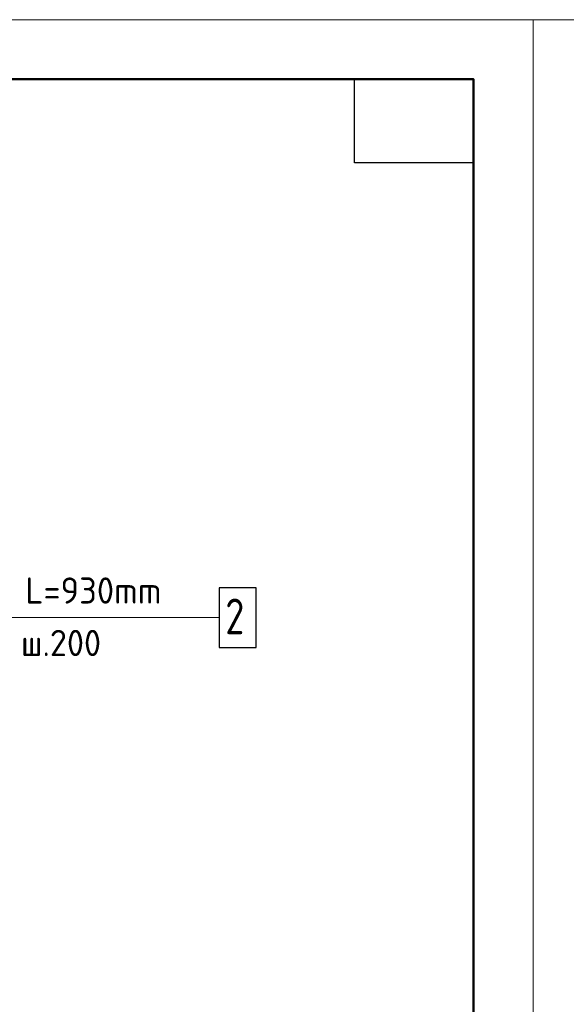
# Model space of a CAD drawing. Header units: millimetres. Extents: x 40580 to 1930067, y -240640 to 81020.
# Tile 676 of 686: x 1840144 to 1844727, y -218109 to -209850. Entities that reach past the tile are written whole.
import ezdxf

# ---------------------------------------------------------------- set-up
doc = ezdxf.new("R2010")
doc.units = ezdxf.units.MM
doc.layers.add('Standard', color=7, linetype='Continuous', lineweight=25)
doc.layers.add('Позиционная метка номер позиции', color=7, linetype='Continuous', lineweight=13)
doc.styles.add('ISOCPEUR', font='isocpeur.ttf')

msp = doc.modelspace()

# ---------------------------------------------------------------- linework, layer by layer
at = {"color": 7, "linetype": 'Continuous', "lineweight": 25, "transparency": 33554687}
msp.add_lwpolyline([(1841817.8, -215115.4), (1842127.8, -215115.4), (1842127.8, -214615.4), (1841817.8, -214615.4), (1841817.8, -215115.4)], dxfattribs=at)
at = {"layer": 'Standard', "color": 7, "linetype": 'Continuous', "lineweight": 13, "transparency": 33554687}
for points in [[(1823450, -239549.7), (1844450, -239549.7), (1844450, -209849.7), (1823450, -209849.7), (1823450, -239549.7)], [(1844450, -239549.7), (1865450, -239549.7), (1865450, -209849.7), (1844450, -209849.7), (1844450, -239549.7)]]:
    msp.add_lwpolyline(points, close=True, dxfattribs=at)
at = {"layer": 'Standard', "color": 7, "linetype": 'Continuous', "lineweight": 50, "transparency": 33554687}
msp.add_lwpolyline([(1825450, -210349.7), (1843950, -210349.7), (1843950, -239049.7), (1825450, -239049.7), (1825450, -210349.7)], close=True, dxfattribs=at)
at = {"layer": 'Standard', "color": 7, "linetype": 'Continuous', "lineweight": 25, "transparency": 33554687}
msp.add_lwpolyline([(1843950, -210349.7), (1843950, -211049.7), (1842950, -211049.7), (1842950, -210349.7), (1843950, -210349.7)], close=True, dxfattribs=at)
at = {"layer": 'Позиционная метка номер позиции', "color": 7, "linetype": 'Continuous', "lineweight": 13, "transparency": 33554687}
msp.add_lwpolyline([(1837952.3, -215361.8), (1839317.8, -214865.4), (1841817.8, -214865.4)], dxfattribs=at)

# ---------------------------------------------------------------- texts
at = {"color": 7, "linetype": 'Continuous', "lineweight": 13, "transparency": 33554687, "attachment_point": 7, "style": 'ISOCPEUR'}
for s, insert, char_height, width in [('\\W0.96;ø10 L=930mm ', (1839637.8, -214748.1), 220, 1997.586), ('\\W0.78;2', (1841867.8, -215005.4), 300, 326.834), ('\\W0.95;ш.200 ', (1840154.8, -215188.1), 220, 962.821)]:
    msp.add_mtext(s, dxfattribs=dict(at, insert=insert, char_height=char_height, width=width))

doc.saveas('drawing.dxf')
